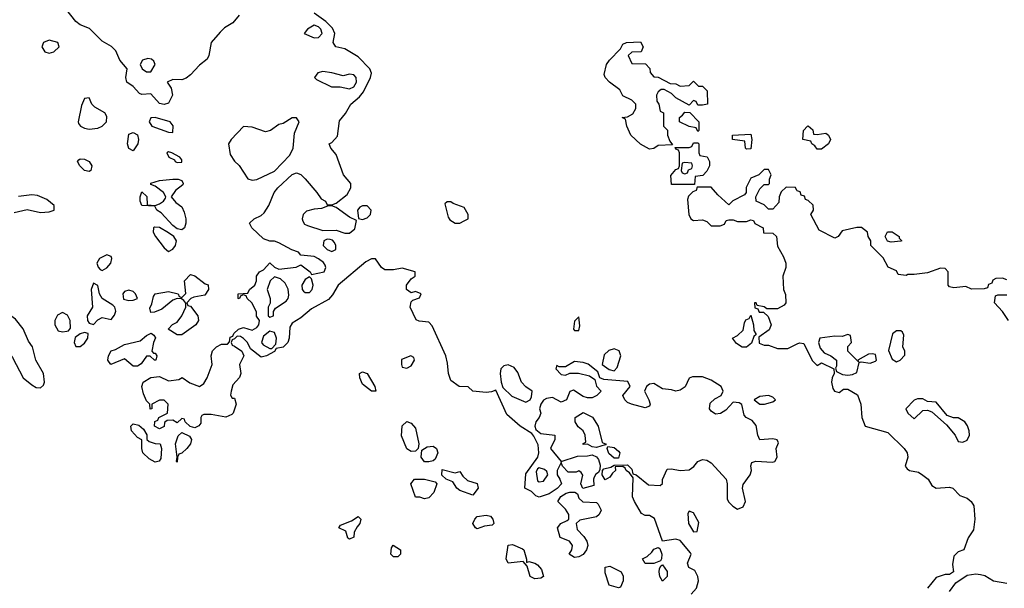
# Model space of a CAD drawing. Header units: inches. Extents: x 2380053 to 2584298, y 380219 to 546618.
# Tile 421 of 656: x 2476476 to 2480939, y 436616 to 439193. Entities that reach past the tile are written whole.
import ezdxf

# ---------------------------------------------------------------- set-up
doc = ezdxf.new("R2010")
doc.units = ezdxf.units.IN
doc.header["$MEASUREMENT"] = 0
doc.layers.add('C4473', color=7, linetype='Continuous')
doc.layers.add('C4483', color=7, linetype='Continuous')

msp = doc.modelspace()

# ---------------------------------------------------------------- linework, layer by layer
at = {"layer": 'C4473', "color": 2}
for points, elevation in [([(2477470, 439213.2), (2477442, 439178), (2477404.7, 439155.3), (2477384.1, 439135.9), (2477344, 439090), (2477333, 439030), (2477325.8, 439014.2), (2477290, 438987.3), (2477250, 438942.4), (2477230, 438927), (2477210, 438919.5), (2477170, 438922), (2477144.7, 438910), (2477162, 438882), (2477168.5, 438850), (2477150, 438814.5), (2477130, 438807.8), (2477110, 438813.6), (2477070, 438856), (2477030, 438853.2), (2477018.6, 438858.6), (2476989.4, 438889.4), (2476962, 438910), (2476957.2, 438930), (2476962.7, 438970), (2476929.6, 439010), (2476911.8, 439051.8), (2476891.7, 439071.7), (2476850, 439095.6), (2476792.7, 439152.7), (2476749.6, 439169.6), (2476730, 439185.2), (2476679, 439250)], 50), ([(2479519, 436590), (2479542.7, 436617.3), (2479553.2, 436650), (2479549.3, 436670), (2479536, 436696), (2479508.7, 436710), (2479502, 436730), (2479519, 436770), (2479516, 436776), (2479470, 436832.3), (2479450, 436838.4), (2479389.1, 436829.1), (2479352.5, 436932.5), (2479330, 436946), (2479310, 436946), (2479294.5, 436954.5), (2479262.9, 437010), (2479254, 437030), (2479256.5, 437116.5), (2479239.3, 437139.3), (2479224, 437150), (2479220.4, 437160.4), (2479210, 437168.7), (2479174, 437166), (2479176, 437150), (2479162, 437138), (2479150, 437119), (2479130, 437108), (2479115.3, 437130), (2479118, 437150), (2479123.1, 437156.9), (2479155.3, 437164.7), (2479170, 437174), (2479230, 437174.8), (2479250, 437156), (2479255.3, 437135.3), (2479270, 437130.6), (2479325.5, 437085.5), (2479378, 437082), (2479389, 437091), (2479389, 437109), (2479410, 437156), (2479430, 437157.3), (2479470, 437150.5), (2479510, 437153.4), (2479531.5, 437168.5), (2479550, 437190.6), (2479570, 437199.1), (2479590, 437197.3), (2479610, 437184), (2479677.3, 437110), (2479683, 437090), (2479682, 437022), (2479688.3, 437008.3), (2479708.1, 436988.1), (2479730, 436974.8), (2479754.7, 436985.3), (2479765.1, 437010), (2479752, 437070), (2479754.2, 437085.8), (2479786.6, 437130), (2479792.3, 437150), (2479789.1, 437170.9), (2479793.6, 437186.4), (2479812.8, 437192.8), (2479887.3, 437187.3), (2479898, 437190), (2479908.7, 437210), (2479904, 437250), (2479914.6, 437274.6), (2479908.4, 437288.4), (2479890, 437293.2), (2479830, 437289.2), (2479820.9, 437310), (2479814.5, 437354.5), (2479795.8, 437375.8), (2479768.7, 437390), (2479760.1, 437400.1), (2479748.9, 437448.9), (2479736.5, 437456.5), (2479710, 437459), (2479676.1, 437423.9), (2479651.8, 437408.2), (2479630, 437404.7), (2479610, 437418), (2479602.4, 437430), (2479605.4, 437454.6), (2479626, 437474), (2479655.3, 437490), (2479664, 437510), (2479655.3, 437530), (2479610, 437559.5), (2479570, 437573.6), (2479525.1, 437574.9), (2479510, 437568.7), (2479491.6, 437528.4), (2479470, 437513.6), (2479450, 437509.3), (2479430, 437516), (2479390, 437519.3), (2479350, 437544.5), (2479330, 437540.7), (2479316.3, 437530), (2479307.3, 437510), (2479327.7, 437470), (2479333, 437450), (2479330, 437442), (2479310, 437433.2), (2479248.7, 437450), (2479230, 437458), (2479218, 437470), (2479209.6, 437490.4), (2479242, 437530), (2479232.7, 437552.7), (2479122.7, 437562.7), (2479106, 437570), (2479096.5, 437596.5), (2479051.8, 437631.8), (2479030, 437639.5), (2478990, 437643.7), (2478950, 437619), (2478920.2, 437620.2), (2478910, 437626), (2478906, 437610), (2478930, 437584.7), (2478950, 437582), (2478968.7, 437591.3), (2479009.3, 437590.7), (2479058.8, 437578.8), (2479082, 437562), (2479090, 437532), (2479112, 437510), (2479092, 437490), (2479070, 437479), (2479050, 437479.3), (2479030, 437485.2), (2478986, 437514), (2478970, 437508), (2478954.8, 437470), (2478930, 437459.3), (2478890, 437481.2), (2478863.5, 437476.5), (2478850, 437468), (2478838, 437450), (2478832, 437430), (2478838, 437410), (2478830.8, 437390), (2478814.8, 437370), (2478810.8, 437350), (2478815.3, 437335.3), (2478838, 437318), (2478902, 437310), (2478902, 437290), (2478881, 437250), (2478930, 437191.3), (2479004.7, 437215.3), (2479050, 437216), (2479070, 437221), (2479090, 437212), (2479099.9, 437199.9), (2479106.4, 437173.6), (2479106, 437154), (2479099.8, 437140.2), (2479087.1, 437132.9), (2479079.8, 437120.2), (2479076, 437110), (2479078, 437082), (2479028.7, 437068.7), (2479019, 437090), (2479028, 437128), (2479020.4, 437140.4), (2479010, 437148), (2478998, 437142), (2478962, 437142), (2478935.3, 437170), (2478930, 437186), (2478911.3, 437150), (2478911.3, 437130), (2478924.7, 437110), (2478931, 437089), (2478911.3, 437068.7), (2478875.3, 437044.7), (2478830, 437028.7), (2478814.6, 437034.6), (2478795.3, 437055.3), (2478766, 437070), (2478770, 437134), (2478824, 437210), (2478829.2, 437230), (2478825.6, 437265.6), (2478806, 437306), (2478797.2, 437317.2), (2478743.7, 437350), (2478683.1, 437403.1), (2478634, 437514), (2478614.4, 437505.6), (2478590, 437502.7), (2478530, 437509), (2478508.4, 437528.4), (2478468, 437530), (2478430, 437558), (2478419.3, 437590), (2478415.5, 437635.5), (2478406.6, 437670), (2478344.7, 437804.7), (2478330, 437822.7), (2478286.8, 437826.8), (2478272.7, 437832.7), (2478246, 437890), (2478250, 437914), (2478258, 437922), (2478288.4, 437931.6), (2478295.3, 437950), (2478270, 437961.2), (2478250, 437955.3), (2478229.5, 437969.5), (2478229.4, 437990), (2478250, 438018), (2478268, 438030), (2478268, 438050), (2478210, 438066), (2478170, 438059), (2478130, 438059), (2478115.3, 438070), (2478088.7, 438108.7), (2478070, 438109), (2478044.5, 438095.5), (2477918.8, 437990), (2477893.4, 437946.6), (2477875.2, 437924.8), (2477798, 437882), (2477750, 437842), (2477710, 437818), (2477700.7, 437799.3), (2477697.3, 437750), (2477690.8, 437730), (2477670, 437709.2), (2477638, 437702), (2477630, 437688.7), (2477594, 437670), (2477570, 437664), (2477521.2, 437701.2), (2477508.7, 437730), (2477490, 437748.7), (2477476.4, 437756.4), (2477462, 437758), (2477450, 437746), (2477438, 437742), (2477434, 437730), (2477438, 437718), (2477450, 437714), (2477482, 437690), (2477492, 437670), (2477472, 437630), (2477478, 437590), (2477471.3, 437571.3), (2477442.4, 437537.6), (2477434, 437510), (2477431.3, 437491.3), (2477438, 437478), (2477450, 437478), (2477457.3, 437450), (2477444, 437410), (2477437, 437403), (2477410, 437392), (2477343.1, 437403.1), (2477310, 437404), (2477300.7, 437399.3), (2477296, 437390), (2477296.3, 437363.7), (2477287.7, 437352.3), (2477270, 437343.7), (2477248.9, 437348.9), (2477226, 437370), (2477222, 437382), (2477210, 437386), (2477190, 437366), (2477170, 437378), (2477143.6, 437376.4), (2477132.7, 437367.3), (2477131.1, 437348.9), (2477110, 437338), (2477086, 437350), (2477088, 437372), (2477102, 437378), (2477106, 437390), (2477146, 437410), (2477148, 437450), (2477130, 437468), (2477110, 437468.7), (2477074, 437450), (2477074, 437430), (2477067.3, 437427.3), (2477066, 437450), (2477050, 437466), (2477036.5, 437496.5), (2477029, 437530), (2477035.3, 437550), (2477070, 437570.8), (2477110, 437576), (2477150, 437556), (2477197.2, 437562.8), (2477211.6, 437571.6), (2477246.4, 437546.4), (2477290, 437531), (2477310, 437544.7), (2477325.2, 437570), (2477348.7, 437630), (2477344, 437670), (2477350, 437692), (2477368, 437710), (2477390, 437722), (2477418, 437722), (2477427.3, 437732.7), (2477430, 437754), (2477442, 437758), (2477446, 437770), (2477468, 437790), (2477490, 437798), (2477530, 437786), (2477550, 437798), (2477559, 437810), (2477562, 437830), (2477549.3, 437849.3), (2477548.7, 437868.7), (2477528, 437910), (2477506, 437930), (2477502, 437942), (2477490, 437946), (2477478, 437942), (2477470, 437928), (2477466, 437930), (2477466, 437950), (2477510, 437954), (2477518, 437970), (2477542, 437990), (2477548.7, 438010), (2477548.7, 438030), (2477562, 438050), (2477580.2, 438059.8), (2477610, 438091.3), (2477631, 438071), (2477650, 438062), (2477728.7, 438071.3), (2477750, 438082), (2477792, 438050), (2477798, 438038), (2477855.3, 438050), (2477864, 438070), (2477860.2, 438080.2), (2477852.7, 438092.7), (2477830, 438109), (2477810, 438119), (2477750, 438126), (2477739, 438139), (2477709.3, 438149.3), (2477650, 438182), (2477630, 438188.7), (2477608.9, 438188.9), (2477580.2, 438200.2), (2477528, 438250), (2477518, 438270), (2477538, 438290), (2477570, 438304.7), (2477583.2, 438316.8), (2477605.2, 438350), (2477629.3, 438410), (2477645.2, 438430), (2477710, 438490.8), (2477730, 438498.8), (2477750, 438490.8), (2477770, 438470.8), (2477822.8, 438410), (2477841.4, 438381.4), (2477862, 438370), (2477870, 438354), (2477890, 438354), (2477910, 438362), (2477959.6, 438400.4), (2477977.2, 438430), (2477976, 438450), (2477943.7, 438490), (2477910, 438582), (2477886, 438610), (2477878, 438630), (2477890, 438636), (2477915.6, 438664.4), (2477925.7, 438734.3), (2477952.5, 438767.5), (2477976.2, 438810), (2478016.2, 438843.8), (2478033.9, 438866.1), (2478066.3, 438930), (2478069.6, 438950), (2478062, 438970), (2478010, 439024.2), (2477950, 439060.7), (2477908.7, 439070), (2477897.2, 439090), (2477903.5, 439130), (2477893.9, 439153.9), (2477863.8, 439183.8), (2477810, 439222.6)], 50), ([(2480000, 438417.3), (2479998, 438418), (2479992.7, 438432.7), (2479950, 438434), (2479927.3, 438412.7), (2479918, 438390), (2479916.4, 438363.6), (2479890, 438334), (2479870, 438334), (2479850, 438354), (2479814, 438370), (2479812, 438390), (2479830, 438426), (2479850, 438446), (2479870, 438446), (2479874, 438450), (2479874, 438470), (2479882, 438490), (2479870, 438514), (2479850, 438514), (2479826, 438490), (2479790, 438474), (2479768.4, 438431.6), (2479768, 438410), (2479760.4, 438399.6), (2479708, 438372), (2479690, 438354), (2479639.6, 438399.6), (2479610, 438434), (2479546, 438434), (2479542, 438418), (2479527.3, 438412.7), (2479507.3, 438392.7), (2479502, 438378), (2479508.7, 438310), (2479518, 438290), (2479530, 438282), (2479570, 438286), (2479590, 438278), (2479610, 438258), (2479650, 438258), (2479670, 438266), (2479678, 438282), (2479690, 438286), (2479710, 438286), (2479730, 438278), (2479770, 438278), (2479790, 438286), (2479802, 438282), (2479808.4, 438268.4), (2479846, 438250), (2479847.3, 438227.3), (2479890, 438226), (2479906, 438210), (2479910, 438166), (2479938, 438118), (2479948.7, 438090), (2479948.7, 438070), (2479935.3, 438030), (2479938, 437970), (2479947.3, 437947.3), (2479948, 437910), (2479940.4, 437899.6), (2479910, 437882), (2479862, 437882), (2479850, 437892), (2479818, 437898), (2479814, 437910), (2479806, 437910), (2479807.3, 437887.3), (2479822, 437882), (2479828, 437868), (2479847.3, 437867.3), (2479868.4, 437848.4), (2479882, 437810), (2479873.2, 437786.8), (2479826, 437754), (2479827.3, 437727.3), (2479850, 437718), (2479870, 437718), (2479910, 437702), (2479956.9, 437703.1), (2480000, 437723.3)], 46), ([(2476450, 438318.5), (2476510, 438332.2), (2476570, 438318.9), (2476610, 438321.7), (2476631.2, 438328.8), (2476632, 438350), (2476598.2, 438378.2), (2476555.8, 438395.8), (2476530, 438398.3), (2476470, 438391.1)], 54)]:
    msp.add_lwpolyline(points, dxfattribs=dict(at, elevation=elevation))
for points, elevation in [([(2477810, 439167.3), (2477780.7, 439150), (2477764.7, 439130), (2477810, 439110.4), (2477830, 439112.7), (2477847.3, 439130), (2477841.3, 439150), (2477830, 439160.5)], 54), ([(2476610, 439099.5), (2476584, 439090), (2476576.3, 439070), (2476590, 439047.7), (2476610, 439040.5), (2476630, 439047.7), (2476654, 439070), (2476648, 439090)], 54), ([(2479470, 438892), (2479510, 438894), (2479530, 438914), (2479552, 438892), (2479570.9, 438890.9), (2479592, 438870), (2479594, 438810), (2479570, 438806), (2479550, 438806), (2479542, 438822), (2479530, 438826), (2479510, 438806), (2479450, 438838), (2479430, 438858), (2479396.4, 438876.4), (2479383.6, 438876.4), (2479370, 438866), (2479362, 438850), (2479363.6, 438823.6), (2479372, 438810), (2479378, 438778), (2479394, 438770), (2479394, 438710), (2479412, 438692), (2479412, 438670), (2479422, 438642), (2479434, 438626), (2479370, 438622), (2479350, 438608.7), (2479330, 438606), (2479290, 438628), (2479246, 438670), (2479228, 438710), (2479222, 438742), (2479206, 438750), (2479230, 438752), (2479254.6, 438765.4), (2479268, 438790), (2479268, 438810), (2479250, 438828), (2479210, 438848), (2479195.3, 438875.3), (2479149.3, 438909.3), (2479128.7, 438930), (2479124.7, 438944.7), (2479135.3, 438990), (2479148.7, 439010), (2479199, 439061), (2479210, 439082), (2479226, 439090), (2479290, 439092), (2479302, 439070), (2479292.7, 439047.3), (2479250, 439046), (2479234, 439030), (2479250, 438994), (2479312.7, 438992.7), (2479332, 438972), (2479332.7, 438952.7), (2479350, 438934), (2479370, 438932), (2479423.6, 438903.6), (2479450, 438902)], 46), ([(2477056.5, 439016.5), (2477032, 439010), (2477021, 438990), (2477031.3, 438970), (2477050, 438956), (2477070, 438956), (2477089, 438990), (2477084, 439004), (2477073.2, 439013.2)], 50), ([(2477850, 438957.2), (2477827.5, 438952.5), (2477812, 438930), (2477821, 438921), (2477888.8, 438888.8), (2477927.7, 438887.7), (2477970, 438879.1), (2477990, 438888.4), (2478002.9, 438910), (2478000.9, 438930), (2477990, 438942.7), (2477970, 438946), (2477942, 438938), (2477890, 438952)], 54), ([(2476790, 438838), (2476770, 438835.3), (2476755.9, 438804.1), (2476740.5, 438730), (2476742.8, 438722.8), (2476750.8, 438710), (2476770, 438700.4), (2476790, 438697), (2476830, 438700.5), (2476850, 438710.6), (2476869.4, 438730), (2476870, 438754), (2476860.9, 438770), (2476815.6, 438795.6), (2476802.7, 438810)], 54), ([(2479550, 438686), (2479542, 438702), (2479510, 438708), (2479466, 438730), (2479466, 438750), (2479480.4, 438759.6), (2479490, 438774), (2479512.7, 438772.7), (2479554, 438730), (2479554, 438690)], 46), ([(2477090, 438749.3), (2477070, 438748.7), (2477063, 438730), (2477074.8, 438710), (2477150, 438682.8), (2477170, 438682), (2477172, 438712), (2477158, 438730)], 54), ([(2477730, 438748), (2477710, 438748), (2477670, 438722), (2477650, 438718), (2477612, 438690), (2477590, 438684), (2477530, 438706), (2477490, 438709), (2477434.8, 438650), (2477422.8, 438630), (2477430, 438582), (2477450, 438552), (2477470, 438532), (2477510, 438471.3), (2477530, 438464.9), (2477550, 438468), (2477630, 438506.4), (2477700.5, 438579.5), (2477715.4, 438610), (2477722, 438678), (2477742, 438730)], 54), ([(2476990, 438598), (2476970, 438609), (2476964, 438630), (2476970, 438674), (2476990, 438682), (2477010, 438671.3), (2477014.8, 438650), (2477010.8, 438630)], 50), ([(2479770, 438606), (2479766, 438610), (2479762, 438642), (2479706, 438650), (2479706, 438670), (2479790, 438674), (2479794, 438650), (2479790, 438608)], 46), ([(2479430, 438446), (2479427.3, 438487.3), (2479450, 438514), (2479462, 438518), (2479466, 438530), (2479466, 438590), (2479462, 438602), (2479450, 438606), (2479446, 438614), (2479510, 438614), (2479522, 438618), (2479530, 438634), (2479550, 438634), (2479554, 438630), (2479554, 438590), (2479558, 438578), (2479591.1, 438571.1), (2479602, 438550), (2479602, 438530), (2479590, 438506), (2479572.7, 438487.3), (2479538, 438482), (2479534, 438446), (2479530, 438446)], 46), ([(2477150, 438593.2), (2477142, 438590), (2477152, 438570), (2477177.3, 438557.3), (2477181, 438550), (2477190, 438544.9), (2477210, 438547.3), (2477210, 438558), (2477202, 438570), (2477166, 438590)], 54), ([(2476790, 438505.1), (2476769, 438510), (2476748, 438530), (2476738, 438550), (2476743.1, 438556.9), (2476750, 438562), (2476770, 438560.7), (2476790.2, 438550.2), (2476803, 438530), (2476798.8, 438510)], 50), ([(2479490, 438546), (2479478, 438542), (2479474, 438510), (2479478, 438498), (2479490, 438494), (2479502, 438498), (2479507.3, 438512.7), (2479522, 438518), (2479526, 438530), (2479522, 438542)], 46), ([(2477210, 438240.7), (2477190, 438245.7), (2477170, 438260.5), (2477117.5, 438317.5), (2477098, 438330), (2477088, 438348), (2477029, 438350), (2477022, 438370), (2477022, 438390), (2477030, 438412), (2477051.3, 438391.3), (2477054, 438354), (2477090, 438351.3), (2477110, 438358), (2477128, 438370), (2477136.4, 438383.6), (2477138, 438390), (2477128, 438410), (2477090, 438438), (2477070, 438446), (2477070, 438452), (2477110, 438464.7), (2477169.6, 438470.4), (2477194, 438470), (2477210, 438464.7), (2477217.3, 438450), (2477215.2, 438444.8), (2477182, 438418), (2477162, 438390), (2477184, 438364), (2477210, 438344.7), (2477220.5, 438320.5), (2477228.2, 438290), (2477228.2, 438270), (2477222, 438250)], 50), ([(2478050, 438349.2), (2478030, 438349.2), (2478017.3, 438342.7), (2478006.8, 438330), (2478011.6, 438291.6), (2478030, 438286.8), (2478050, 438294.8), (2478065.2, 438310), (2478069.2, 438330)], 50), ([(2478430, 438368), (2478412.7, 438367.3), (2478402, 438358), (2478418, 438298), (2478425.5, 438285.5), (2478450, 438270.8), (2478470, 438271), (2478490, 438281), (2478508, 438290), (2478508.7, 438310), (2478490, 438342), (2478440.2, 438360.2)], 50), ([(2477890, 438348.7), (2477871.6, 438348.4), (2477843.6, 438336.4), (2477810, 438334), (2477775.3, 438324.7), (2477761, 438310), (2477756, 438290), (2477759.8, 438279.8), (2477766.8, 438266.8), (2477779.8, 438259.8), (2477850, 438238), (2477910, 438238.8), (2477950, 438226), (2477970, 438224.7), (2477994.8, 438245.2), (2478002, 438282), (2477970, 438297.2), (2477910, 438342)], 50), ([(2477087, 438253), (2477082.8, 438250), (2477080.7, 438230), (2477090.6, 438210), (2477130, 438159.1), (2477150, 438142.8), (2477170, 438153), (2477181.3, 438170), (2477186.9, 438190), (2477173.7, 438210), (2477150, 438226.9), (2477110, 438251.3)], 54), ([(2477870, 438198), (2477854, 438190), (2477851.3, 438170), (2477870, 438151.3), (2477890, 438142), (2477908, 438152), (2477908.7, 438170), (2477903.1, 438183.1), (2477893.6, 438193.6), (2477883.6, 438196.4)], 50), ([(2476870, 438126.6), (2476837.3, 438110), (2476826, 438090), (2476830.8, 438070.8), (2476840.7, 438060.7), (2476850, 438056), (2476870, 438067.7), (2476889.4, 438090), (2476894, 438110), (2476890, 438119)], 54), ([(2477190, 437765.2), (2477148, 437790), (2477168.9, 437811.1), (2477190, 437822), (2477210, 437851.3), (2477229, 437890), (2477228.7, 437908.7), (2477220.4, 437920.4), (2477208.4, 437928.4), (2477190, 437928.7), (2477170, 437922), (2477119.8, 437880.2), (2477087.3, 437867.3), (2477070, 437866), (2477065.2, 437885.2), (2477075.1, 437904.9), (2477081.5, 437938.5), (2477089.5, 437950.5), (2477150, 437960.7), (2477194, 437950), (2477198, 437938), (2477210, 437934), (2477228, 437952), (2477222.7, 438010), (2477250, 438038), (2477270, 438032), (2477316, 437996), (2477330.6, 437990.6), (2477332, 437970), (2477315.3, 437944.7), (2477264.7, 437935.3), (2477251.3, 437928.7), (2477234, 437910), (2477238, 437898), (2477250, 437894), (2477282.8, 437850), (2477286, 437830), (2477274.8, 437810), (2477210, 437765.2)], 50), ([(2476810, 437999), (2476799.1, 437970), (2476806, 437890), (2476781, 437850), (2476782.8, 437830), (2476790, 437818), (2476810, 437811), (2476830, 437832), (2476850, 437842.8), (2476890, 437834.8), (2476905.6, 437854.4), (2476911.5, 437871.5), (2476906.6, 437890), (2476898.3, 437898.3), (2476849.6, 437929.6), (2476837, 437950), (2476830, 437988.7)], 54), ([(2477630, 438028), (2477611, 438009), (2477598, 437970), (2477611, 437929), (2477611.6, 437908.4), (2477602, 437890), (2477602, 437850), (2477610, 437844.7), (2477626, 437850), (2477626, 437870), (2477634.6, 437885.4), (2477682.9, 437917.1), (2477693.2, 437930), (2477695.5, 437944.5), (2477692.1, 437972.1), (2477678.9, 437998.9), (2477658, 438018)], 50), ([(2477790, 438028), (2477770, 438015.3), (2477754.8, 437990), (2477756, 437970), (2477762, 437962), (2477770, 437956), (2477790, 437956), (2477801.2, 437970), (2477806, 437990), (2477799, 438019)], 50), ([(2476970, 437966.6), (2476950, 437961.2), (2476943, 437950), (2476946.4, 437926.4), (2476970, 437920.4), (2476990, 437921.6), (2477009, 437930), (2477000.9, 437950), (2476990, 437960.9)], 54), ([(2476390, 437878), (2476384.7, 437875.3), (2476366.8, 437853.2), (2476338.5, 437801.5), (2476334, 437790), (2476337.3, 437770), (2476350.8, 437750), (2476390, 437710.8), (2476424.5, 437684.5), (2476442.5, 437662.5), (2476490.8, 437570), (2476530, 437537.3), (2476550, 437526), (2476570, 437524.7), (2476583.1, 437536.9), (2476588.7, 437550), (2476584, 437590), (2476549.2, 437650), (2476534, 437710), (2476515.9, 437735.9), (2476491.3, 437791.3), (2476456.1, 437836.1), (2476410, 437869.2)], 54), ([(2476670, 437866), (2476646.7, 437853.3), (2476634.9, 437830), (2476634.9, 437810), (2476650, 437782.8), (2476670, 437778), (2476690, 437780.7), (2476697.5, 437782.5), (2476705.6, 437794.4), (2476704.5, 437830), (2476693.1, 437853.1)], 54), ([(2479010, 437846), (2478990, 437826), (2478986, 437790), (2478990, 437784.7), (2479010, 437784.7), (2479014.8, 437805.2)], 50), ([(2479750, 437708.7), (2479724.7, 437724.7), (2479706, 437750), (2479730, 437762), (2479754.6, 437785.4), (2479760.4, 437819.6), (2479767.3, 437832.7), (2479782, 437838), (2479790, 437854), (2479802, 437810), (2479803.6, 437783.6), (2479814, 437766), (2479803.6, 437756.4), (2479792.7, 437727.3), (2479770, 437708.7)], 46), ([(2476770, 437775.3), (2476750, 437769), (2476726.8, 437753.2), (2476722.8, 437730), (2476730, 437712), (2476750, 437711), (2476770, 437727.3), (2476784, 437750), (2476786, 437770)], 54), ([(2477082, 437682), (2477090, 437682), (2477098, 437670), (2477092, 437650), (2477086, 437650), (2477067.3, 437667.3), (2477050, 437668), (2477026.4, 437633.6), (2477010, 437622), (2476990, 437622), (2476950, 437655.3), (2476889.5, 437629.5), (2476875.3, 437650), (2476878, 437670), (2476890, 437692), (2476910, 437698), (2476950, 437721), (2477022, 437738), (2477050, 437762), (2477071.6, 437771.6), (2477083.6, 437763.6), (2477091.3, 437751.3), (2477082, 437730), (2477074, 437690)], 50), ([(2477610, 437781.2), (2477581.1, 437758.9), (2477571, 437730), (2477578.8, 437718.8), (2477610, 437702), (2477618, 437702), (2477637.2, 437722.8), (2477639.3, 437750), (2477630, 437775.3)], 50), ([(2479170, 437700.9), (2479145.8, 437694.2), (2479125.5, 437674.5), (2479116, 437630), (2479147.1, 437607.1), (2479170, 437601), (2479183.2, 437616.8), (2479200.7, 437670), (2479192.8, 437692.8)], 50), ([(2478249, 437669), (2478207, 437653), (2478205.7, 437630), (2478210, 437618.8), (2478230, 437614), (2478250, 437624), (2478265.2, 437650), (2478262, 437662)], 54), ([(2478090, 437509), (2478070, 437509.2), (2478030, 437541.2), (2478018, 437570), (2478015.3, 437590), (2478030, 437597.3), (2478051, 437590), (2478086, 437530)], 50), ([(2478690, 437629.2), (2478670, 437624), (2478656, 437610), (2478654, 437590), (2478657.3, 437550), (2478665.4, 437525.4), (2478706.2, 437486.2), (2478770, 437458.8), (2478789.3, 437470.7), (2478796, 437484), (2478799, 437510), (2478769.6, 437529.6), (2478749.6, 437549.6), (2478734, 437594), (2478716.5, 437616.5)], 50), ([(2479870, 437489), (2479830, 437485.2), (2479804.7, 437470), (2479830, 437451), (2479851.1, 437451.1), (2479890, 437461), (2479902, 437470), (2479890, 437482)], 50), ([(2479090, 437254), (2479070, 437257.2), (2479050, 437268.7), (2479030, 437268), (2479030, 437272), (2479042, 437278), (2479039, 437310), (2479029.2, 437330), (2479007.8, 437347.8), (2478993.2, 437370), (2478993.2, 437390), (2479030, 437413.4), (2479072.2, 437392.2), (2479097.3, 437350), (2479116, 437276), (2479130.5, 437270.5), (2479134, 437266), (2479130, 437266)], 50), ([(2478250, 437235.3), (2478230, 437248), (2478206.8, 437306.8), (2478210, 437352), (2478230, 437371.3), (2478250, 437364.7), (2478270, 437342), (2478284.7, 437270), (2478282, 437250), (2478270, 437238)], 50), ([(2477090, 437187.8), (2477062.2, 437202.2), (2477034.5, 437230), (2477029.4, 437250), (2477029, 437289), (2477010, 437299), (2476982, 437330), (2476979, 437350), (2476990, 437361), (2477015.3, 437355.3), (2477036.9, 437336.9), (2477051.6, 437311.6), (2477052, 437290), (2477062, 437282), (2477090, 437272), (2477112, 437270), (2477118, 437250), (2477115.5, 437204.5), (2477107.7, 437192.3)], 50), ([(2477190, 437188), (2477186, 437190), (2477189, 437210), (2477181.2, 437270), (2477193.6, 437306.4), (2477210, 437322), (2477244.9, 437304.9), (2477254.9, 437290), (2477250.4, 437270), (2477233.4, 437250), (2477210, 437229), (2477196.9, 437223.1), (2477191, 437210)], 50), ([(2478310, 437189.2), (2478295.3, 437210), (2478298, 437242), (2478322.9, 437257.1), (2478350, 437259.5), (2478364.9, 437250), (2478370.5, 437229.5), (2478358.5, 437201.5), (2478350, 437194), (2478330, 437189.3)], 50), ([(2479170, 437206), (2479146.6, 437226.6), (2479138, 437250), (2479142, 437258), (2479170, 437254), (2479190, 437238), (2479196, 437230), (2479190, 437206)], 50), ([(2478450, 437138.8), (2478470, 437144.7), (2478484, 437124), (2478504.9, 437104.9), (2478550, 437091.3), (2478554, 437070), (2478530, 437038), (2478470, 437059.3), (2478457.2, 437070), (2478438.6, 437098.6), (2478408, 437110), (2478389.1, 437129.1), (2478390, 437154)], 50), ([(2478830, 437162), (2478822, 437158), (2478816.9, 437143.1), (2478822.8, 437102.8), (2478830, 437098), (2478850, 437101), (2478869, 437130), (2478864.7, 437144.7), (2478854.8, 437154.8)], 50), ([(2478310, 437021.2), (2478290, 437029), (2478269, 437029), (2478249.3, 437090), (2478265.2, 437110), (2478310, 437110.7), (2478359.1, 437099.1), (2478366, 437090), (2478353, 437050), (2478330, 437026)], 50), ([(2478990, 436755.3), (2478966, 436770), (2478978, 436790), (2478982, 436810), (2478968, 436830), (2478925.6, 436845.6), (2478914, 436890), (2478928, 436910), (2478957.5, 436922.5), (2478964, 436930), (2478965.2, 436950), (2478950, 436975.3), (2478915.3, 437010), (2478928.7, 437031.3), (2478953.2, 437046.8), (2478969.1, 437050.9), (2478991.6, 437051.6), (2479004.7, 437044.7), (2479010, 437024.7), (2479028, 437008), (2479090, 437004.7), (2479098, 436998), (2479111, 436970), (2479102.8, 436950), (2479090, 436939.3), (2479014.6, 436925.4), (2478997.3, 436910), (2479002, 436882), (2479033.4, 436850), (2479046, 436830), (2479051.3, 436810), (2479044.7, 436790), (2479030, 436769.2), (2479010, 436759)], 50), ([(2479510, 436966), (2479504.7, 436955.3), (2479507.3, 436910), (2479530, 436872), (2479546, 436874), (2479554.6, 436914.6), (2479530, 436958)], 50), ([(2477970, 436838), (2477963.1, 436843.1), (2477954.6, 436874.6), (2477922, 436890), (2477930, 436902), (2477979, 436921), (2478010, 436942), (2478022, 436930), (2478018, 436910), (2478004.7, 436895.3), (2477992, 436870), (2477990, 436848)], 50), ([(2478550, 436886), (2478542, 436890), (2478529.2, 436910), (2478539, 436930), (2478550, 436941), (2478590, 436946.8), (2478610, 436942.8), (2478620.7, 436930), (2478624.7, 436910), (2478617.3, 436902.7), (2478582, 436898)], 50), ([(2478170, 436758), (2478158, 436770), (2478160.4, 436799.6), (2478168.7, 436811.3), (2478202, 436790), (2478202, 436770), (2478190, 436758)], 50), ([(2478772.7, 436732.7), (2478783.1, 436736.9), (2478810, 436730.6), (2478822.5, 436722.5), (2478841.4, 436701.4), (2478850, 436669), (2478837.5, 436662.5), (2478810, 436659.5), (2478789.4, 436669.4), (2478776.5, 436716.5), (2478758, 436738), (2478689.6, 436729.6), (2478680.9, 436750), (2478690, 436811.3), (2478710, 436814.9), (2478755.3, 436795.3), (2478760.5, 436790), (2478772.7, 436747.3)], 50), ([(2479350, 436728.7), (2479310, 436729), (2479298, 436750), (2479319.3, 436760.7), (2479340.9, 436779.1), (2479350, 436794), (2479370, 436801), (2479376.8, 436796.8), (2479386, 436770), (2479384.7, 436750), (2479379.8, 436740.2)], 50), ([(2479190, 436618), (2479148, 436630), (2479130, 436686), (2479130, 436712), (2479150, 436716), (2479202, 436690), (2479210.7, 436670.7), (2479210.6, 436649.4), (2479199.6, 436620.4)], 50), ([(2479390, 436649), (2479377.2, 436670), (2479374, 436690), (2479375.3, 436704.7), (2479382, 436718), (2479390, 436722), (2479410, 436692), (2479410.6, 436670)], 50)]:
    msp.add_lwpolyline(points, close=True, dxfattribs=dict(at, elevation=elevation))
at = {"layer": 'C4483', "color": 2, "elevation": 46}
for points in [[(2480090, 438672), (2480130, 438678), (2480142, 438670), (2480151.3, 438650), (2480142, 438630), (2480110, 438606), (2480090, 438606), (2480080.4, 438620.4), (2480066, 438630), (2480062, 438642), (2480026, 438650), (2480028, 438690), (2480046, 438710), (2480050, 438712), (2480070, 438694), (2480074, 438674)], [(2480425.2, 438185.2), (2480408.9, 438188.9), (2480398, 438210), (2480409.3, 438230.7), (2480430, 438230.8), (2480462, 438210), (2480462, 438202), (2480474, 438190), (2480470, 438188.7)], [(2480470, 437782), (2480450, 437782), (2480431.1, 437768.9), (2480414, 437694), (2480430, 437654), (2480450, 437642), (2480466, 437650), (2480487.3, 437672.7), (2480488, 437690), (2480478, 437710), (2480483.1, 437763.1), (2480477.2, 437777.2)], [(2480230, 437766), (2480203.6, 437756.4), (2480170, 437759), (2480102, 437750), (2480096, 437730), (2480103.5, 437703.5), (2480122.8, 437682.8), (2480152, 437670), (2480178, 437650), (2480178, 437622), (2480174, 437614), (2480178, 437598), (2480205.4, 437585.4), (2480230, 437582), (2480250, 437584.7), (2480270, 437594), (2480280.4, 437639.6), (2480290, 437642), (2480330, 437636), (2480355.1, 437644.9), (2480359, 437650), (2480355.3, 437675.3), (2480339, 437679), (2480323.5, 437676.5), (2480274, 437650), (2480278, 437642), (2480228.7, 437690), (2480228.7, 437711.3), (2480246, 437730), (2480242, 437762)], [(2480545.4, 437474.6), (2480530, 437468), (2480492, 437430), (2480502, 437410), (2480530, 437384.7), (2480570, 437421), (2480590, 437422.8), (2480610, 437416), (2480676.9, 437356.9), (2480716, 437310), (2480730, 437282), (2480750, 437278), (2480770, 437286.8), (2480781.2, 437310), (2480779.3, 437330), (2480771.9, 437351.9), (2480759, 437370), (2480730, 437389), (2480708.9, 437388.9), (2480679, 437399), (2480630, 437459), (2480590, 437462), (2480570, 437474)]]:
    msp.add_lwpolyline(points, close=True, dxfattribs=at)
for points in [[(2480950, 438014), (2480930, 438022), (2480900.4, 438019.6), (2480887.3, 438012.7), (2480882, 437998), (2480867.3, 437992.7), (2480862, 437978), (2480847.3, 437972.7), (2480790, 437972), (2480763.6, 437983.6), (2480710, 437978), (2480690, 437982), (2480684.7, 437990), (2480684.7, 438050), (2480670, 438064.7), (2480650, 438066), (2480590, 438046), (2480530, 438038), (2480502, 438038), (2480494, 438034), (2480458, 438038), (2480450, 438054), (2480411.6, 438071.6), (2480390, 438114), (2480334, 438170), (2480334, 438190), (2480322, 438210), (2480318, 438230), (2480290.9, 438250.9), (2480270, 438251.3), (2480204, 438236), (2480186, 438210), (2480170, 438202), (2480099.6, 438239.6), (2480062, 438310), (2480074, 438330), (2480072.7, 438352.7), (2480050, 438374), (2480038, 438378), (2480032.7, 438392.7), (2480018, 438398), (2480012.7, 438412.7), (2480000, 438417.3)], [(2480958, 437830), (2480931, 437871), (2480894, 437910), (2480898, 437942), (2480910, 437946), (2480950, 437946)], [(2480000, 437723.3), (2480010, 437728), (2480030, 437726), (2480068.4, 437648.4), (2480090, 437626), (2480110, 437638), (2480166, 437610), (2480168, 437590), (2480158, 437570), (2480155.3, 437550), (2480161.2, 437521.2), (2480168.9, 437508.9), (2480190, 437504), (2480210, 437518), (2480230, 437518), (2480272.7, 437492.7), (2480289, 437450), (2480293.2, 437390), (2480308, 437350), (2480410, 437322), (2480484, 437250), (2480499, 437230), (2480501.2, 437210), (2480489, 437170), (2480498, 437158), (2480509.5, 437149.5), (2480550, 437142), (2480570, 437129), (2480594, 437110), (2480610, 437082), (2480629.3, 437069.3), (2480690, 437074), (2480706, 437070), (2480736.4, 437036.4), (2480770, 437024), (2480788.7, 437010), (2480801.2, 436990), (2480805.2, 436930), (2480798.6, 436881.4), (2480775.5, 436844.5), (2480755.3, 436790), (2480730, 436780.7), (2480710, 436761), (2480703.2, 436723.2), (2480708, 436690), (2480690, 436678), (2480670, 436678.8), (2480630, 436664.7), (2480590, 436616)], [(2480690, 436602), (2480719.6, 436640.4), (2480770, 436675.3), (2480810, 436681.2), (2480830, 436679), (2480850, 436674), (2480890, 436649.3), (2480950, 436639)]]:
    msp.add_lwpolyline(points, dxfattribs=at)

doc.saveas('drawing.dxf')
